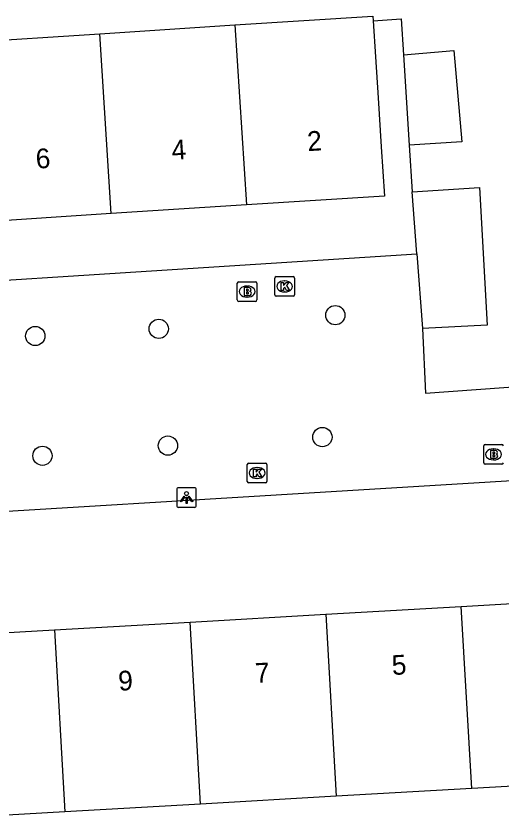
# Model space of a CAD drawing. Extents: x 159689 to 160786, y 387323 to 388339.
# Drawn here: x 160678.2 to 160702.88, y 388237.98 to 388278.8 of the extents above; entities that cross this region are included whole.
import ezdxf

# ---------------------------------------------------------------- set-up
doc = ezdxf.new("R2010")
doc.units = 0
for name, color, linetype in [('IMGEO_Boom', 7, 'Continuous'), ('IMGEO_Brandkraan', 7, 'Continuous'), ('IMGEO_Erf', 7, 'Continuous'), ('IMGEO_Kolk', 7, 'Continuous'), ('IMGEO_Lichtpunt', 7, 'Continuous'), ('IMGEO_Pand', 7, 'Continuous'), ('IMGEO_Pand_nummerreeks', 7, 'Continuous'), ('IMGEO_Voetpad_open', 7, 'Continuous')]:
    doc.layers.add(name, color=color, linetype=linetype)

msp = doc.modelspace()

# ---------------------------------------------------------------- linework, layer by layer
at = {"layer": 'IMGEO_Boom'}
for centre in [(160694.415, 388263.612), (160685.446, 388262.919), (160679.174, 388262.555), (160693.757, 388257.422), (160685.911, 388256.989), (160679.538, 388256.472)]:
    msp.add_circle(centre, 0.489, dxfattribs=at)
at = {"layer": 'IMGEO_Brandkraan'}
for p, q in [((160689.434, 388264.384), (160689.434, 388265.236)), ((160689.509, 388265.31), (160690.361, 388265.31)), ((160690.435, 388265.236), (160690.435, 388264.384)), ((160689.922, 388265.09), (160689.947, 388265.09)), ((160689.945, 388264.53), (160689.92, 388264.53)), ((160690.361, 388264.31), (160689.509, 388264.31)), ((160702.025, 388257.045), (160702.877, 388257.045)), ((160701.95, 388256.119), (160701.95, 388256.971)), ((160702.438, 388256.825), (160702.463, 388256.825)), ((160702.461, 388256.265), (160702.436, 388256.265)), ((160702.877, 388256.045), (160702.025, 388256.045))]:
    msp.add_line(p, q, dxfattribs=at)
for points in [[(160689.434, 388264.384), (160689.434, 388265.236)], [(160689.509, 388265.31), (160690.361, 388265.31)], [(160690.435, 388265.236), (160690.435, 388264.384)], [(160689.782, 388265.01), (160689.782, 388264.61), (160689.995, 388264.61)], [(160690.013, 388265.01), (160689.782, 388265.01)], [(160689.961, 388264.929), (160689.907, 388264.929), (160689.907, 388264.853)], [(160689.907, 388264.853), (160689.96, 388264.853)], [(160689.969, 388264.777), (160689.907, 388264.777), (160689.907, 388264.696)], [(160689.907, 388264.696), (160689.969, 388264.696)], [(160690.361, 388264.31), (160689.509, 388264.31)], [(160702.025, 388257.045), (160702.877, 388257.045)], [(160701.95, 388256.119), (160701.95, 388256.971)], [(160702.298, 388256.745), (160702.298, 388256.345), (160702.511, 388256.345)], [(160702.529, 388256.745), (160702.298, 388256.745)], [(160702.477, 388256.664), (160702.423, 388256.664), (160702.423, 388256.588)], [(160702.423, 388256.588), (160702.476, 388256.588)], [(160702.485, 388256.512), (160702.423, 388256.512), (160702.423, 388256.431)], [(160702.423, 388256.431), (160702.485, 388256.431)], [(160702.877, 388256.045), (160702.025, 388256.045)]]:
    msp.add_lwpolyline(points, dxfattribs=at)
for centre, radius, start, end in [((160689.511, 388265.234), 0.0765, 91.552, 178.448), ((160689.511, 388265.234), 0.0765, 91.552, 178.448), ((160690.359, 388265.234), 0.0765, 1.552, 88.448), ((160690.359, 388265.234), 0.0765, 1.552, 88.448), ((160689.962, 388264.891), 0.0379, 267.8285, 90.9355), ((160689.97, 388264.736), 0.0404, 269.8759, 90.5077), ((160690.017, 388264.865), 0.145, 59.4692, 91.5367), ((160690.042, 388264.912), 0.0922, 285.5137, 58.1501), ((160690.047, 388264.72), 0.105, 301.3115, 78.989), ((160689.511, 388264.386), 0.0765, 181.552, 268.448), ((160689.511, 388264.386), 0.0765, 181.552, 268.448), ((160690.001, 388264.861), 0.251, 268.6676, 293.5347), ((160690.359, 388264.386), 0.0765, 271.552, 358.448), ((160690.359, 388264.386), 0.0765, 271.552, 358.448), ((160702.027, 388256.969), 0.0765, 91.552, 178.448), ((160702.027, 388256.969), 0.0765, 91.552, 178.448), ((160702.875, 388256.969), 0.0765, 1.552, 88.448), ((160702.875, 388256.969), 0.0765, 1.552, 88.448), ((160702.478, 388256.626), 0.0379, 267.8285, 90.9355), ((160702.533, 388256.6), 0.145, 59.4692, 91.5367), ((160702.558, 388256.647), 0.0922, 285.5137, 58.1501), ((160702.486, 388256.471), 0.0404, 269.8759, 90.5077), ((160702.517, 388256.596), 0.251, 268.6676, 293.5347), ((160702.563, 388256.455), 0.105, 301.3115, 78.989), ((160702.027, 388256.121), 0.0765, 181.552, 268.448), ((160702.027, 388256.121), 0.0765, 181.552, 268.448), ((160702.875, 388256.121), 0.0765, 271.552, 358.448), ((160702.875, 388256.121), 0.0765, 271.552, 358.448)]:
    msp.add_arc(centre, radius, start, end, dxfattribs=at)
for centre, major_axis, ratio, start_param, end_param in [((160689.921, 388264.81), (-0.387, 0.002), 0.722429, 4.712389, 7.853982), ((160689.946, 388264.81), (-0.39, 0.002), 0.717154, 1.570796, 4.712389), ((160702.437, 388256.545), (-0.387, 0.002), 0.722429, 4.712389, 7.853982), ((160702.462, 388256.545), (-0.39, 0.002), 0.717154, 1.570796, 4.712389)]:
    msp.add_ellipse(centre, major_axis=major_axis, ratio=ratio, start_param=start_param, end_param=end_param, dxfattribs=at)
at = {"layer": 'IMGEO_Erf'}
for points in [[(160696.335, 388278.567), (160697.759, 388278.657), (160697.875, 388276.841)], [(160698.17, 388272.25), (160698.322, 388269.87)]]:
    msp.add_lwpolyline(points, dxfattribs=at)
at = {"layer": 'IMGEO_Kolk'}
for p, q in [((160691.415, 388265.572), (160692.267, 388265.572)), ((160691.34, 388264.646), (160691.34, 388265.498)), ((160691.828, 388265.352), (160691.853, 388265.352)), ((160692.341, 388265.498), (160692.341, 388264.646)), ((160691.851, 388264.792), (160691.826, 388264.792)), ((160692.267, 388264.572), (160691.415, 388264.572)), ((160689.942, 388255.172), (160689.942, 388256.024)), ((160690.017, 388256.098), (160690.869, 388256.098)), ((160690.43, 388255.878), (160690.455, 388255.878)), ((160690.943, 388256.024), (160690.943, 388255.172)), ((160690.869, 388255.098), (160690.017, 388255.098)), ((160690.453, 388255.318), (160690.428, 388255.318))]:
    msp.add_line(p, q, dxfattribs=at)
for points in [[(160691.415, 388265.572), (160692.267, 388265.572)], [(160691.34, 388264.646), (160691.34, 388265.498)], [(160691.661, 388265.272), (160691.784, 388265.272), (160691.784, 388265.121), (160691.914, 388265.272), (160692.078, 388265.272), (160691.932, 388265.121), (160692.085, 388264.872), (160691.933, 388264.872), (160691.848, 388265.036), (160691.784, 388264.969), (160691.784, 388264.872), (160691.661, 388264.872), (160691.661, 388265.272)], [(160692.341, 388265.498), (160692.341, 388264.646)], [(160692.267, 388264.572), (160691.415, 388264.572)], [(160689.942, 388255.172), (160689.942, 388256.024)], [(160690.017, 388256.098), (160690.869, 388256.098)], [(160690.263, 388255.798), (160690.386, 388255.798), (160690.386, 388255.647), (160690.516, 388255.798), (160690.68, 388255.798), (160690.534, 388255.647), (160690.687, 388255.398), (160690.535, 388255.398), (160690.45, 388255.562), (160690.386, 388255.495), (160690.386, 388255.398), (160690.263, 388255.398), (160690.263, 388255.798)], [(160690.943, 388256.024), (160690.943, 388255.172)], [(160690.869, 388255.098), (160690.017, 388255.098)]]:
    msp.add_lwpolyline(points, dxfattribs=at)
for centre, start, end in [((160691.417, 388265.496), 91.552, 178.448), ((160691.417, 388265.496), 91.552, 178.448), ((160692.265, 388265.496), 1.552, 88.448), ((160692.265, 388265.496), 1.552, 88.448), ((160691.417, 388264.648), 181.552, 268.448), ((160691.417, 388264.648), 181.552, 268.448), ((160692.265, 388264.648), 271.552, 358.448), ((160692.265, 388264.648), 271.552, 358.448), ((160690.019, 388256.022), 91.552, 178.448), ((160690.019, 388256.022), 91.552, 178.448), ((160690.867, 388256.022), 1.552, 88.448), ((160690.867, 388256.022), 1.552, 88.448), ((160690.019, 388255.174), 181.552, 268.448), ((160690.019, 388255.174), 181.552, 268.448), ((160690.867, 388255.174), 271.552, 358.448), ((160690.867, 388255.174), 271.552, 358.448)]:
    msp.add_arc(centre, 0.0765, start, end, dxfattribs=at)
for centre, major_axis, ratio, start_param, end_param in [((160691.827, 388265.072), (-0.387, 0.002), 0.722429, 4.712389, 7.853982), ((160691.852, 388265.072), (-0.39, 0.002), 0.717154, 1.570796, 4.712389), ((160690.429, 388255.598), (-0.387, 0.002), 0.722429, 4.712389, 7.853982), ((160690.454, 388255.598), (-0.39, 0.002), 0.717154, 1.570796, 4.712389)]:
    msp.add_ellipse(centre, major_axis=major_axis, ratio=ratio, start_param=start_param, end_param=end_param, dxfattribs=at)
at = {"layer": 'IMGEO_Lichtpunt'}
for p, q in [((160686.358, 388254.756), (160686.358, 388253.949)), ((160686.358, 388254.756), (160686.358, 388253.949)), ((160687.26, 388254.851), (160686.452, 388254.851)), ((160687.26, 388254.851), (160686.452, 388254.851)), ((160687.354, 388253.949), (160687.354, 388254.756)), ((160687.354, 388253.949), (160687.354, 388254.756)), ((160686.452, 388253.855), (160687.26, 388253.855)), ((160686.452, 388253.855), (160687.26, 388253.855))]:
    msp.add_line(p, q, dxfattribs=at)
for points in [[(160686.732, 388254.42), (160686.771, 388254.392), (160686.583, 388254.13), (160686.545, 388254.157), (160686.732, 388254.42)], [(160686.834, 388254.372), (160686.881, 388254.372), (160686.881, 388254.05), (160686.834, 388254.05), (160686.834, 388254.372)], [(160686.944, 388254.392), (160686.982, 388254.419), (160687.169, 388254.157), (160687.13, 388254.129), (160686.944, 388254.392)]]:
    msp.add_lwpolyline(points, dxfattribs=at)
msp.add_circle((160686.857, 388254.554), 0.0994, dxfattribs=at)
for centre, start, end in [((160686.452, 388254.756), 90, 180), ((160686.452, 388254.756), 90, 180), ((160687.26, 388254.756), 0, 90), ((160687.26, 388254.756), 0, 90), ((160686.452, 388253.949), 180, 270), ((160686.452, 388253.949), 180, 270), ((160687.26, 388253.949), 270, 0), ((160687.26, 388253.949), 270, 360)]:
    msp.add_arc(centre, 0.0946, start, end, dxfattribs=at)
at = {"layer": 'IMGEO_Pand'}
for points in [[(160689.308, 388278.349), (160696.32, 388278.801), (160696.335, 388278.567)], [(160682.447, 388277.907), (160689.308, 388278.349)], [(160689.308, 388278.349), (160689.897, 388269.211)], [(160696.335, 388278.567), (160696.453, 388276.727), (160696.587, 388274.653), (160696.748, 388272.158), (160696.909, 388269.663), (160689.897, 388269.211)], [(160675.586, 388277.465), (160682.447, 388277.907)], [(160683.036, 388268.769), (160682.447, 388277.907)], [(160697.875, 388276.841), (160700.442, 388277.046), (160700.84, 388272.422), (160698.17, 388272.25)], [(160697.875, 388276.841), (160698.17, 388272.25)], [(160698.322, 388269.87), (160701.746, 388270.101), (160702.123, 388263.105), (160698.835, 388262.93)], [(160698.554, 388266.734), (160698.322, 388269.87)], [(160689.897, 388269.211), (160683.036, 388268.769)], [(160683.036, 388268.769), (160676.175, 388268.327)], [(160698.554, 388266.734), (160698.835, 388262.93)], [(160693.925, 388248.427), (160700.813, 388248.824)], [(160700.813, 388248.824), (160707.702, 388249.22)], [(160701.345, 388239.575), (160700.813, 388248.824)], [(160687.036, 388248.03), (160693.925, 388248.427)], [(160693.925, 388248.427), (160694.457, 388239.179)], [(160680.147, 388247.634), (160687.036, 388248.03)], [(160687.568, 388238.783), (160687.036, 388248.03)], [(160673.083, 388247.227), (160680.147, 388247.634)], [(160680.147, 388247.634), (160680.679, 388238.386)], [(160708.234, 388239.972), (160701.345, 388239.575)], [(160701.345, 388239.575), (160694.457, 388239.179)], [(160694.457, 388239.179), (160687.568, 388238.783)], [(160687.568, 388238.783), (160680.679, 388238.386)], [(160680.679, 388238.386), (160673.638, 388237.981)]]:
    msp.add_lwpolyline(points, dxfattribs=at)
at = {"layer": 'IMGEO_Voetpad_open'}
for points in [[(160659.957, 388264.254), (160698.554, 388266.734)], [(160698.835, 388262.93), (160698.997, 388259.644), (160717.026, 388260.954), (160726.97, 388261.677)], [(160672.733, 388253.128), (160672.719, 388253.359), (160717.339, 388256.057), (160717.4, 388255.139)]]:
    msp.add_lwpolyline(points, dxfattribs=at)

# ---------------------------------------------------------------- texts
at = {"layer": 'IMGEO_Pand_nummerreeks'}
for s, rotation, p in [('2', 3.6841, (160693.02, 388271.939)), ('4', 3.6858, (160686.125, 388271.493)), ('6', 3.6858, (160679.227, 388271.049)), ('5', 3.2954, (160697.311, 388245.337)), ('7', 3.2954, (160690.364, 388244.937)), ('9', 3.2954, (160683.417, 388244.537))]:
    msp.add_text(s, height=1, rotation=rotation, dxfattribs=at).set_placement(p)

doc.saveas('drawing.dxf')
